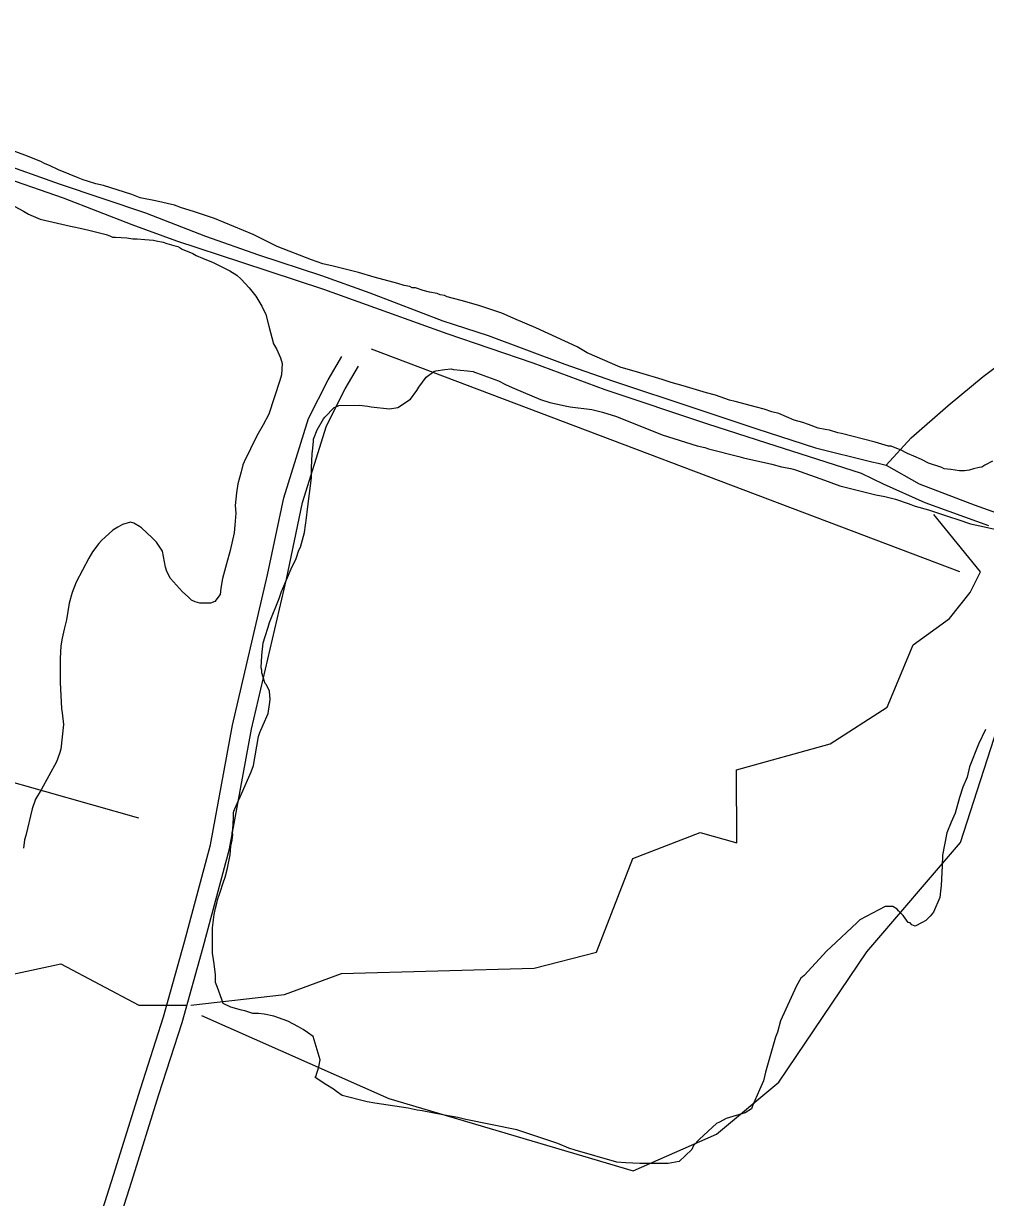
# Model space of a CAD drawing. Extents: x 3329332 to 3367211, y 631066 to 656469.
# Drawn here: x 3334163 to 3335657, y 652105 to 653928 of the extents above; entities that cross this region are included whole.
import ezdxf

# ---------------------------------------------------------------- set-up
doc = ezdxf.new("R2010")
doc.units = 0
for name, color, linetype in [('V-ROAD-CNTR', 7, 'Continuous'), ('V-SITE-VEGE', 7, 'Continuous'), ('V-TOPO-SHOR', 7, 'Continuous')]:
    doc.layers.add(name, color=color, linetype=linetype)

msp = doc.modelspace()

# ---------------------------------------------------------------- linework, layer by layer
at = {"layer": 'V-ROAD-CNTR'}
for points in [[(3334238.1, 651915), (3334259.9, 652004.6), (3334303.2, 652140.1), (3334344.9, 652274.3), (3334381, 652386), (3334413.6, 652502.1), (3334453.8, 652653), (3334487.9, 652838.5), (3334542.2, 653071.7), (3334567.4, 653191.6), (3334605.9, 653314.6), (3334636.5, 653374.8), (3334657.5, 653411)], [(3334267.2, 651907.9), (3334288.8, 651996.4), (3334331.8, 652131), (3334373.5, 652265.3), (3334409.7, 652377.3), (3334442.5, 652494.2), (3334483.1, 652646.4), (3334517.3, 652832.4), (3334571.5, 653065.2), (3334596.4, 653184), (3334633.8, 653303.3), (3334662.9, 653360.5), (3334683.4, 653395.9)]]:
    msp.add_lwpolyline(points, dxfattribs=at)
at = {"layer": 'V-SITE-VEGE'}
for p, q in [((3334165.4, 653723.4), (3334141.8, 653732.2)), ((3334190, 653713.5), (3334165.4, 653723.4)), ((3334196, 653710.5), (3334190, 653713.5)), ((3334204.8, 653706.6), (3334196, 653710.5)), ((3334217.6, 653700.7), (3334204.8, 653706.6)), ((3334234.4, 653693.8), (3334217.6, 653700.7)), ((3334065, 653688.8), (3334163.5, 653636.6)), ((3334248.1, 653687.9), (3334234.4, 653693.8)), ((3334256, 653684.9), (3334248.1, 653687.9)), ((3334262.9, 653682.9), (3334256, 653684.9)), ((3334275.7, 653679), (3334262.9, 653682.9)), ((3334287.5, 653676), (3334275.7, 653679)), ((3334331.8, 653662.2), (3334287.5, 653676)), ((3334344.6, 653657.3), (3334331.8, 653662.2)), ((3334368.3, 653652.4), (3334344.6, 653657.3)), ((3334397.8, 653645.5), (3334368.3, 653652.4)), ((3334163.5, 653636.6), (3334171.3, 653631.6)), ((3334171.3, 653631.6), (3334189.1, 653623.7)), ((3334408.7, 653641.5), (3334397.8, 653645.5)), ((3334427.4, 653635.6), (3334408.7, 653641.5)), ((3334459.9, 653624.8), (3334427.4, 653635.6)), ((3334189.1, 653623.7), (3334236.3, 653612.9)), ((3334236.3, 653612.9), (3334241.3, 653611.9)), ((3334241.3, 653611.9), (3334251.1, 653609.9)), ((3334251.1, 653609.9), (3334264.9, 653607)), ((3334519.9, 653600.1), (3334459.9, 653624.8)), ((3334264.9, 653607), (3334291.5, 653600.1)), ((3334291.5, 653600.1), (3334297.4, 653598.1)), ((3334297.4, 653598.1), (3334301.3, 653596.1)), ((3334301.3, 653596.1), (3334306.3, 653596.1)), ((3334306.3, 653596.1), (3334324, 653595.1)), ((3334324, 653595.1), (3334332.9, 653593.2)), ((3334332.9, 653593.2), (3334339.7, 653593.2)), ((3334339.7, 653593.2), (3334351.6, 653592.2)), ((3334351.6, 653592.2), (3334365.4, 653591.2)), ((3334365.4, 653591.2), (3334369.3, 653590.2)), ((3334557.4, 653581.4), (3334519.9, 653600.1)), ((3334369.3, 653590.2), (3334380.1, 653588.2)), ((3334380.1, 653588.2), (3334386, 653586.2)), ((3334386, 653586.2), (3334396.9, 653583.3)), ((3334396.9, 653583.3), (3334402.8, 653581.3)), ((3334402.8, 653581.3), (3334406.7, 653579.3)), ((3334406.7, 653579.3), (3334409.7, 653577.4)), ((3334409.7, 653577.4), (3334426.4, 653570.5)), ((3334610.5, 653560.7), (3334557.4, 653581.4)), ((3334426.4, 653570.5), (3334431.3, 653567.5)), ((3334431.3, 653567.5), (3334441.2, 653563.6)), ((3334441.2, 653563.6), (3334457.9, 653556.7)), ((3334457.9, 653556.7), (3334483.5, 653543.9)), ((3334628.3, 653554.8), (3334610.5, 653560.7)), ((3334644, 653550.8), (3334628.3, 653554.8)), ((3334483.5, 653543.9), (3334494.4, 653537)), ((3334494.4, 653537), (3334501.2, 653531)), ((3334677.5, 653542.9), (3334644, 653550.8)), ((3334683.4, 653541), (3334677.5, 653542.9)), ((3334708, 653534.1), (3334683.4, 653541)), ((3334501.2, 653531), (3334514, 653517.3)), ((3334744.5, 653524.2), (3334708, 653534.1)), ((3334754.3, 653521.2), (3334744.5, 653524.2)), ((3334763.2, 653519.3), (3334754.3, 653521.2)), ((3334767.1, 653517.3), (3334763.2, 653519.3)), ((3334514, 653517.3), (3334523.9, 653504.4)), ((3334523.9, 653504.4), (3334533.7, 653488.7)), ((3334772, 653517.3), (3334767.1, 653517.3)), ((3334783.8, 653513.3), (3334772, 653517.3)), ((3334793.7, 653510.4), (3334783.8, 653513.3)), ((3334805.5, 653508.4), (3334793.7, 653510.4)), ((3334810.4, 653506.4), (3334805.5, 653508.4)), ((3334817.3, 653505.5), (3334810.4, 653506.4)), ((3334821.3, 653503.5), (3334817.3, 653505.5)), ((3334842.9, 653497.6), (3334821.3, 653503.5)), ((3334533.7, 653488.7), (3334539.6, 653475.9)), ((3334870.5, 653489.7), (3334842.9, 653497.6)), ((3334906, 653477.8), (3334870.5, 653489.7)), ((3334539.6, 653475.9), (3334544.5, 653458.1)), ((3334928.6, 653468), (3334906, 653477.8)), ((3334959.1, 653455.2), (3334928.6, 653468)), ((3334544.5, 653458.1), (3334551.4, 653430.6)), ((3335023.1, 653425.6), (3334959.1, 653455.2)), ((3334551.4, 653430.6), (3334556.4, 653422.7)), ((3334556.4, 653422.7), (3334562.3, 653408.9)), ((3335038.9, 653416.7), (3335023.1, 653425.6)), ((3335090.1, 653394.1), (3335038.9, 653416.7)), ((3334562.3, 653408.9), (3334565.2, 653400)), ((3334565.2, 653400), (3334564.2, 653382.3)), ((3335120.6, 653385.2), (3335090.1, 653394.1)), ((3334561.3, 653373.4), (3334544.5, 653321.3)), ((3334564.2, 653382.3), (3334561.3, 653373.4)), ((3335155.1, 653375.3), (3335120.6, 653385.2)), ((3335168.9, 653370.4), (3335155.1, 653375.3)), ((3335187.6, 653365.5), (3335168.9, 653370.4)), ((3335224, 653354.6), (3335187.6, 653365.5)), ((3335237.8, 653350.7), (3335224, 653354.6)), ((3335259.5, 653342.8), (3335237.8, 653350.7)), ((3335268.3, 653340.8), (3335259.5, 653342.8)), ((3335301.8, 653331.9), (3335268.3, 653340.8)), ((3334544.5, 653321.3), (3334535.6, 653304.5)), ((3335313.6, 653329), (3335301.8, 653331.9)), ((3335325.5, 653325), (3335313.6, 653329)), ((3335336.3, 653322.1), (3335325.5, 653325)), ((3335359.9, 653312.2), (3335336.3, 653322.1)), ((3334535.6, 653304.5), (3334525.8, 653287.8)), ((3335373.7, 653308.3), (3335359.9, 653312.2)), ((3335382.6, 653305.3), (3335373.7, 653308.3)), ((3335397.3, 653299.4), (3335382.6, 653305.3)), ((3334525.8, 653287.8), (3334506.1, 653247.4)), ((3335408.2, 653297.4), (3335397.3, 653299.4)), ((3335415.1, 653296.4), (3335408.2, 653297.4)), ((3335427.9, 653292.5), (3335415.1, 653296.4)), ((3335433.8, 653291.5), (3335427.9, 653292.5)), ((3335486, 653277.7), (3335433.8, 653291.5)), ((3335506.6, 653271.8), (3335486, 653277.7)), ((3335510.6, 653271.8), (3335506.6, 653271.8)), ((3335519.5, 653267.8), (3335510.6, 653271.8)), ((3335525.4, 653265.9), (3335519.5, 653267.8)), ((3335536.2, 653260), (3335525.4, 653265.9)), ((3334506.1, 653247.4), (3334504.1, 653242.5)), ((3335546, 653256), (3335536.2, 653260)), ((3335557.9, 653251.1), (3335546, 653256)), ((3335568.7, 653245.2), (3335557.9, 653251.1)), ((3335589.4, 653238.3), (3335568.7, 653245.2)), ((3335668.2, 653248.1), (3335656.3, 653242.2)), ((3334501.1, 653231.6), (3334496.2, 653212.9)), ((3334504.1, 653242.5), (3334501.1, 653231.6)), ((3335593.3, 653236.3), (3335589.4, 653238.3)), ((3335603.2, 653235.3), (3335593.3, 653236.3)), ((3335616.9, 653233.3), (3335603.2, 653235.3)), ((3335624.8, 653233.3), (3335616.9, 653233.3)), ((3335631.7, 653234.3), (3335624.8, 653233.3)), ((3335638.6, 653236.3), (3335631.7, 653234.3)), ((3335647.5, 653238.3), (3335638.6, 653236.3)), ((3335651.4, 653239.2), (3335647.5, 653238.3)), ((3335656.3, 653242.2), (3335651.4, 653239.2)), ((3334496.2, 653212.9), (3334494.2, 653199.1)), ((3334494.2, 653199.1), (3334492.2, 653179.5)), ((3334492.2, 653179.5), (3334493.2, 653167.6)), ((3334329.7, 653153.9), (3334316.9, 653150)), ((3334334.7, 653151.9), (3334329.7, 653153.9)), ((3334493.2, 653167.6), (3334491.3, 653148.9)), ((3334302.2, 653141.1), (3334284.4, 653125.4)), ((3334310, 653146), (3334302.2, 653141.1)), ((3334316.9, 653150), (3334310, 653146)), ((3334343.5, 653147), (3334334.7, 653151.9)), ((3334346.5, 653145), (3334343.5, 653147)), ((3334363.2, 653129.3), (3334346.5, 653145)), ((3334490.3, 653137.1), (3334484.3, 653109.5)), ((3334491.3, 653148.9), (3334490.3, 653137.1)), ((3334280.5, 653120.4), (3334270.6, 653107.6)), ((3334284.4, 653125.4), (3334280.5, 653120.4)), ((3334370.1, 653122.4), (3334363.2, 653129.3)), ((3334377, 653111.5), (3334370.1, 653122.4)), ((3334270.6, 653107.6), (3334264.7, 653097.8)), ((3334379, 653108.6), (3334377, 653111.5)), ((3334383.9, 653084), (3334379, 653108.6)), ((3334484.3, 653109.5), (3334478.4, 653088.8)), ((3334264.7, 653097.8), (3334245, 653060.4)), ((3334385.8, 653077.1), (3334383.9, 653084)), ((3334478.4, 653088.8), (3334472.5, 653066.2)), ((3334391.8, 653066.2), (3334385.8, 653077.1)), ((3334410.5, 653045.5), (3334391.8, 653066.2)), ((3334472.5, 653066.2), (3334469.6, 653051.4)), ((3334239.1, 653044.6), (3334234.2, 653027.9)), ((3334245, 653060.4), (3334239.1, 653044.6)), ((3334419.3, 653037.7), (3334410.5, 653045.5)), ((3334469.6, 653051.4), (3334468.6, 653041.6)), ((3334234.2, 653027.9), (3334230.2, 653002.3)), ((3334424.2, 653032.7), (3334419.3, 653037.7)), ((3334430.1, 653029.8), (3334424.2, 653032.7)), ((3334437, 653027.8), (3334430.1, 653029.8)), ((3334453.8, 653027.8), (3334437, 653027.8)), ((3334460.7, 653030.7), (3334453.8, 653027.8)), ((3334468.6, 653041.6), (3334460.7, 653030.7)), ((3334230.2, 653002.3), (3334226.3, 652987.5)), ((3334223.3, 652973.7), (3334221.3, 652961.9)), ((3334226.3, 652987.5), (3334223.3, 652973.7)), ((3334221.3, 652961.9), (3334220.3, 652942.2)), ((3334220.3, 652942.2), (3334220.3, 652904.8)), ((3334220.3, 652904.8), (3334222.3, 652864.4)), ((3334222.3, 652864.4), (3334223.3, 652857.5)), ((3334223.3, 652857.5), (3334225.2, 652839.8)), ((3334225.2, 652839.8), (3334221.3, 652801.4)), ((3334219.3, 652794.5), (3334214.4, 652781.7)), ((3334221.3, 652801.4), (3334219.3, 652794.5)), ((3334214.4, 652781.7), (3334190.7, 652738.3)), ((3334190.7, 652738.3), (3334181.9, 652723.6)), ((3334181.9, 652723.6), (3334176.9, 652708.8)), ((3334176.9, 652708.8), (3334167.1, 652667.4)), ((3334167.1, 652667.4), (3334165.1, 652660.5)), ((3334165.1, 652660.5), (3334163.1, 652647.7))]:
    msp.add_line(p, q, dxfattribs=at)
for points in [[(3334604.3, 652361.4), (3334597.4, 652366.4), (3334590.5, 652370.3), (3334573.8, 652379.2), (3334552.1, 652387.1), (3334537.3, 652390), (3334528.5, 652391), (3334519.6, 652391), (3334506.8, 652395), (3334501.9, 652396), (3334485.1, 652400.9), (3334473.3, 652406.8), (3334471.4, 652412.7), (3334464.5, 652431.4), (3334461.5, 652439.3), (3334461.5, 652451.1), (3334459.6, 652467.9), (3334458.6, 652474.8), (3334456.6, 652484.6), (3334456.6, 652524), (3334459.6, 652544.7), (3334461.6, 652554.5), (3334463.5, 652562.4), (3334464.5, 652567.3), (3334468.5, 652579.2), (3334473.4, 652593.9), (3334476.4, 652602.8), (3334480.3, 652616.6), (3334484.2, 652637.3), (3334485.2, 652651), (3334487.2, 652659.9), (3334488.2, 652668.8), (3334487.2, 652671.7), (3334488.2, 652676.6), (3334489.2, 652695.4), (3334489.2, 652702.3), (3334490.2, 652705.2), (3334495.1, 652717), (3334502, 652731.8), (3334516.8, 652766.3), (3334520.7, 652776.1), (3334528.3, 652821.2), (3334530.6, 652827.3), (3334535.5, 652839.1), (3334543.4, 652856.9), (3334545.4, 652870.6), (3334546.4, 652878.5), (3334545.4, 652891.3), (3334540.5, 652901.2), (3334538.5, 652903.1), (3334537.5, 652906.1), (3334533.6, 652919.9), (3334533.6, 652923.8), (3334532.6, 652927.8), (3334533.6, 652946.5), (3334535.6, 652966.2), (3334538.5, 652976), (3334543.5, 652990.8), (3334545.4, 652997.7), (3334560.2, 653035.1), (3334564.2, 653045.9), (3334566.1, 653050.9), (3334579, 653081.4), (3334586.8, 653097.2), (3334590.8, 653110), (3334593.7, 653114.9), (3334599.7, 653137.5), (3334602.6, 653160.2), (3334604.6, 653174), (3334610.5, 653222.2), (3334610.5, 653238), (3334611.5, 653259.6), (3334612.5, 653268.5), (3334613.5, 653279.3), (3334613.5, 653282.3), (3334619.4, 653297.1), (3334629.3, 653313.8), (3334631.2, 653316.8), (3334646, 653331.5), (3334650.9, 653333.5), (3334652.9, 653334.5), (3334684.4, 653335.5), (3334698.2, 653333.5), (3334703.1, 653332.5), (3334731.7, 653329.5), (3334744.5, 653331.5), (3334764.2, 653344.3), (3334774.1, 653358.1), (3334777, 653363), (3334788.8, 653378.7), (3334800.7, 653387.6), (3334803.6, 653388.6), (3334817.4, 653390.6), (3334827.3, 653391.5), (3334831.2, 653390.6), (3334852.9, 653388.6), (3334861.7, 653387.6), (3334863.7, 653386.6), (3334866.6, 653385.6), (3334901.1, 653372.8), (3334912.9, 653366.9)], [(3334912.9, 653366.9), (3334925.7, 653361), (3334966.1, 653344.2), (3334980.9, 653339.3), (3335004.5, 653334.3), (3335012.4, 653332.4), (3335045.9, 653328.4), (3335062.6, 653324.5), (3335084.3, 653317.6), (3335126.6, 653300.8), (3335141.4, 653294.9), (3335155.2, 653289), (3335209.3, 653272.2), (3335221.2, 653269.3), (3335227.1, 653267.3), (3335274.3, 653255.5), (3335281.2, 653253.5), (3335325.5, 653243.6), (3335340.3, 653239.7), (3335355.1, 653236.7), (3335362, 653234.7), (3335407.3, 653219), (3335430.9, 653210.1), (3335487, 653196.3), (3335500.8, 653193.3), (3335517.6, 653189.4), (3335537.3, 653182.5), (3335548.1, 653178.5), (3335568.8, 653172.6), (3335601.3, 653161.8), (3335614.1, 653157.8), (3335633.8, 653150.9), (3335648.5, 653148), (3335679.1, 653141.1)], [(3335657.3, 652831.8), (3335646.5, 652809.2), (3335632.6, 652773.7), (3335628.7, 652758), (3335621.8, 652742.2), (3335616.9, 652726.5), (3335610, 652701.8), (3335604.1, 652688.1), (3335597.2, 652671.3), (3335590.3, 652636.8), (3335590.2, 652620.1), (3335588.3, 652589.6), (3335587.3, 652580.7), (3335586.3, 652570.9), (3335576.4, 652548.2), (3335571.5, 652542.3), (3335564.6, 652535.4), (3335558.7, 652532.5), (3335547.9, 652526.6), (3335542.9, 652528.5), (3335540, 652531.5), (3335537, 652532.5), (3335529.2, 652543.3), (3335522.3, 652550.2), (3335520.3, 652553.2), (3335513.4, 652557.1), (3335501.6, 652557.1), (3335462.2, 652536.4), (3335458.2, 652532.5), (3335416.9, 652494.1), (3335411, 652488.2), (3335375.5, 652449.8), (3335370.6, 652445.9), (3335363.7, 652434.1), (3335339, 652379.9), (3335334.1, 652362.2), (3335331.1, 652354.3), (3335315.4, 652300.1), (3335312.4, 652286.3), (3335306.5, 652272.6), (3335295.6, 652247.9), (3335293.7, 652243), (3335283.8, 652237.1), (3335254.3, 652228.3), (3335244.4, 652222.3), (3335239.5, 652220.4), (3335212.9, 652195.8), (3335204, 652185.9), (3335201.1, 652180), (3335181.4, 652161.3), (3335164.6, 652158.4), (3335120.3, 652158.4), (3335098.6, 652159.4), (3335084.8, 652160.4), (3335019.8, 652179.1), (3335010, 652182.1), (3334993.3, 652189), (3334929.2, 652210.6), (3334850.5, 652226.4), (3334837.7, 652229.4), (3334817, 652233.3), (3334782.5, 652240.2), (3334774.6, 652241.2), (3334760.9, 652244.2), (3334708.7, 652252.1), (3334696.8, 652254.1), (3334658.4, 652263.9), (3334649.6, 652269.8), (3334644.6, 652273.8), (3334632.8, 652280.7), (3334616.1, 652291.5), (3334617.1, 652293.5), (3334622, 652308.3), (3334624, 652319.1), (3334613.2, 652355.5), (3334604.3, 652361.4)]]:
    msp.add_lwpolyline(points, dxfattribs=at)
at = {"layer": 'V-TOPO-SHOR'}
for p, q in [((3335617.4, 653076.7), (3334704, 653422.3)), ((3333436.9, 652951.5), (3334342, 652694.7))]:
    msp.add_line(p, q, dxfattribs=at)
for points in [[(3335662.3, 653147.8), (3335563.7, 653183.4), (3335498.7, 653212.4), (3335464.6, 653229.2), (3335409.8, 653247), (3335317.8, 653276.5), (3335226.3, 653306), (3335066.7, 653358.9), (3334954.9, 653400.6), (3334821.3, 653445.9), (3334729.3, 653479), (3334629.7, 653514.6), (3334502.6, 653556.8), (3334401.5, 653589.9), (3334331.9, 653615.4), (3334225.6, 653656.6), (3334114.9, 653694.7), (3333984.2, 653738), (3333862.3, 653781.2), (3333725.1, 653829), (3333619.3, 653866.2), (3333504, 653902.3), (3333431, 653927.7)], [(3335502.8, 653241.9), (3335541.8, 653284.7), (3335599.3, 653334.6), (3335653.6, 653379.5), (3335710, 653422.4), (3335758.3, 653461.9), (3335809.3, 653503.7), (3335853.8, 653543.8), (3335895.5, 653576.9), (3335953, 653621.8), (3336019.2, 653672.3), (3336052.3, 653701), (3336093.5, 653730.8)], [(3334122.5, 653713), (3334218.5, 653678.9), (3334352.7, 653633.6), (3334446.2, 653597.5), (3334528.5, 653568.5), (3334626.1, 653536.5), (3334701.3, 653509.5), (3334814.7, 653466.2), (3334884.8, 653443.4), (3335004.2, 653399.1), (3335077.9, 653373.1), (3335209, 653329.4), (3335302, 653298.3), (3335393.5, 653268.8), (3335480.9, 653247.5), (3335490.6, 653245.4), (3335502.8, 653241.9), (3335554.1, 653212.9), (3335639.5, 653180.8), (3335793.5, 653125.9)], [(3334423.3, 652404.1), (3334568.6, 652420.5), (3334657.4, 652453), (3334956.2, 652461.6), (3335053.1, 652486.1), (3335109.4, 652631.5), (3335214.3, 652672.1), (3335270.9, 652656.1), (3335270.6, 652769.2), (3335415.9, 652809.8), (3335504.7, 652866.5), (3335544.9, 652963.5), (3335601.3, 653004), (3335633.6, 653044.4), (3335649.7, 653076.8), (3335576.8, 653165.5)], [(3334439.5, 652388), (3334730.5, 652259.3), (3335110.3, 652146.9), (3335239.4, 652203.7), (3335336.2, 652284.7), (3335473.1, 652486.9), (3335618.2, 652656.7), (3335738.6, 653028.5)], [(3333437.5, 652620.3), (3333599.1, 652572.2), (3334108.2, 652443.9), (3334221.2, 652468.3), (3334342.5, 652403.9), (3334415.2, 652404.1)]]:
    msp.add_lwpolyline(points, dxfattribs=at)

doc.saveas('drawing.dxf')
